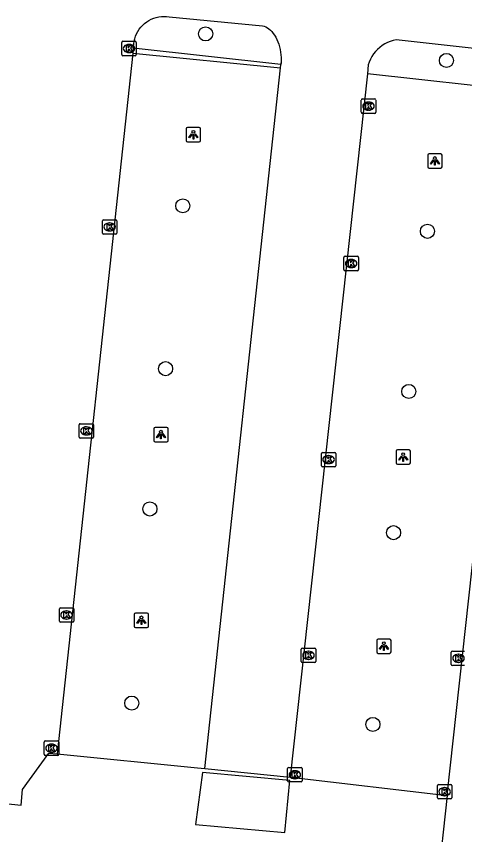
# Model space of a CAD drawing. Extents: x 162186 to 163152, y 385513 to 386513.
# Drawn here: x 162513.7 to 162544.8, y 386358 to 386414.8 of the extents above; entities that cross this region are included whole.
import ezdxf

# ---------------------------------------------------------------- set-up
doc = ezdxf.new("R2010")
doc.units = 0
for name, color, linetype in [('IMGEO_Boom', 7, 'Continuous'), ('IMGEO_Haag', 7, 'Continuous'), ('IMGEO_Kolk', 7, 'Continuous'), ('IMGEO_Lichtpunt', 7, 'Continuous'), ('IMGEO_Parkeervlak_open', 7, 'Continuous'), ('IMGEO_Rijbaan_lokaal_open', 7, 'Continuous'), ('IMGEO_Voetpad_open', 7, 'Continuous')]:
    doc.layers.add(name, color=color, linetype=linetype)

msp = doc.modelspace()

# ---------------------------------------------------------------- linework, layer by layer
at = {"layer": 'IMGEO_Boom'}
for centre in [(162526.842, 386413.624), (162543.566, 386411.78), (162525.257, 386401.688), (162542.244, 386399.919), (162524.064, 386390.381), (162540.952, 386388.802), (162522.969, 386380.64), (162539.892, 386378.995), (162521.71, 386367.162), (162538.455, 386365.683)]:
    msp.add_circle(centre, 0.489, dxfattribs=at)
at = {"layer": 'IMGEO_Haag'}
for points in [[(162521.792, 386412.299), (162532.038, 386411.269)], [(162532.071, 386411.506), (162532.082, 386411.624)], [(162532.038, 386411.269), (162532.065, 386411.444), (162532.071, 386411.503)], [(162532.071, 386411.503), (162532.071, 386411.506)]]:
    msp.add_lwpolyline(points, dxfattribs=at)
at = {"layer": 'IMGEO_Kolk'}
for p, q in [((162521.025, 386412.185), (162521.025, 386413.037)), ((162521.1, 386413.111), (162521.952, 386413.111)), ((162521.513, 386412.891), (162521.538, 386412.891)), ((162522.026, 386413.037), (162522.026, 386412.185)), ((162521.536, 386412.331), (162521.511, 386412.331)), ((162521.952, 386412.111), (162521.1, 386412.111)), ((162537.654, 386408.184), (162537.654, 386409.036)), ((162537.729, 386409.11), (162538.581, 386409.11)), ((162538.142, 386408.89), (162538.167, 386408.89)), ((162538.655, 386409.036), (162538.655, 386408.184)), ((162538.165, 386408.33), (162538.14, 386408.33)), ((162538.581, 386408.11), (162537.729, 386408.11)), ((162519.678, 386399.796), (162519.678, 386400.648)), ((162519.753, 386400.722), (162520.605, 386400.722)), ((162520.166, 386400.502), (162520.191, 386400.502)), ((162520.679, 386400.648), (162520.679, 386399.796)), ((162520.605, 386399.722), (162519.753, 386399.722)), ((162520.189, 386399.942), (162520.164, 386399.942)), ((162536.449, 386397.257), (162536.449, 386398.109)), ((162536.524, 386398.183), (162537.376, 386398.183)), ((162537.45, 386398.109), (162537.45, 386397.257)), ((162536.96, 386397.403), (162536.935, 386397.403)), ((162536.937, 386397.963), (162536.962, 386397.963)), ((162537.376, 386397.183), (162536.524, 386397.183)), ((162518.064, 386385.636), (162518.064, 386386.488)), ((162518.139, 386386.562), (162518.991, 386386.562)), ((162518.552, 386386.342), (162518.577, 386386.342)), ((162519.065, 386386.488), (162519.065, 386385.636)), ((162518.991, 386385.562), (162518.139, 386385.562)), ((162518.575, 386385.782), (162518.55, 386385.782)), ((162534.879, 386383.642), (162534.879, 386384.494)), ((162534.954, 386384.568), (162535.806, 386384.568)), ((162535.367, 386384.348), (162535.392, 386384.348)), ((162535.88, 386384.494), (162535.88, 386383.642)), ((162535.39, 386383.788), (162535.365, 386383.788)), ((162535.806, 386383.568), (162534.954, 386383.568)), ((162516.685, 386372.852), (162516.685, 386373.704)), ((162516.76, 386373.778), (162517.612, 386373.778)), ((162517.173, 386373.558), (162517.198, 386373.558)), ((162517.686, 386373.704), (162517.686, 386372.852)), ((162517.196, 386372.998), (162517.171, 386372.998)), ((162517.612, 386372.778), (162516.76, 386372.778)), ((162533.487, 386370.052), (162533.487, 386370.904)), ((162533.562, 386370.978), (162534.414, 386370.978)), ((162533.975, 386370.758), (162534, 386370.758)), ((162534.488, 386370.904), (162534.488, 386370.052)), ((162543.976, 386370.771), (162544.828, 386370.771)), ((162533.998, 386370.198), (162533.973, 386370.198)), ((162543.901, 386369.845), (162543.901, 386370.697)), ((162544.389, 386370.551), (162544.414, 386370.551)), ((162534.414, 386369.978), (162533.562, 386369.978)), ((162544.828, 386369.771), (162543.976, 386369.771)), ((162544.412, 386369.991), (162544.387, 386369.991)), ((162515.637, 386363.606), (162515.637, 386364.458)), ((162515.712, 386364.532), (162516.564, 386364.532)), ((162516.638, 386364.458), (162516.638, 386363.606)), ((162516.125, 386364.312), (162516.15, 386364.312)), ((162516.564, 386363.532), (162515.712, 386363.532)), ((162516.148, 386363.752), (162516.123, 386363.752)), ((162532.538, 386361.762), (162532.538, 386362.614)), ((162532.613, 386362.688), (162533.465, 386362.688)), ((162533.026, 386362.468), (162533.051, 386362.468)), ((162533.539, 386362.614), (162533.539, 386361.762)), ((162533.465, 386361.688), (162532.613, 386361.688)), ((162533.049, 386361.908), (162533.024, 386361.908)), ((162542.94, 386360.585), (162542.94, 386361.437)), ((162543.015, 386361.511), (162543.867, 386361.511)), ((162543.428, 386361.291), (162543.453, 386361.291)), ((162543.941, 386361.437), (162543.941, 386360.585)), ((162543.867, 386360.511), (162543.015, 386360.511)), ((162543.451, 386360.731), (162543.426, 386360.731))]:
    msp.add_line(p, q, dxfattribs=at)
for points in [[(162521.025, 386412.185), (162521.025, 386413.037)], [(162521.1, 386413.111), (162521.952, 386413.111)], [(162521.346, 386412.811), (162521.469, 386412.811), (162521.469, 386412.66), (162521.599, 386412.811), (162521.763, 386412.811), (162521.617, 386412.66), (162521.77, 386412.411), (162521.618, 386412.411), (162521.533, 386412.575), (162521.469, 386412.508), (162521.469, 386412.411), (162521.346, 386412.411), (162521.346, 386412.811)], [(162522.026, 386413.037), (162522.026, 386412.185)], [(162521.952, 386412.111), (162521.1, 386412.111)], [(162537.654, 386408.184), (162537.654, 386409.036)], [(162537.729, 386409.11), (162538.581, 386409.11)], [(162537.975, 386408.81), (162538.098, 386408.81), (162538.098, 386408.659), (162538.228, 386408.81), (162538.392, 386408.81), (162538.246, 386408.659), (162538.399, 386408.41), (162538.247, 386408.41), (162538.162, 386408.574), (162538.098, 386408.507), (162538.098, 386408.41), (162537.975, 386408.41), (162537.975, 386408.81)], [(162538.655, 386409.036), (162538.655, 386408.184)], [(162538.581, 386408.11), (162537.729, 386408.11)], [(162519.678, 386399.796), (162519.678, 386400.648)], [(162519.753, 386400.722), (162520.605, 386400.722)], [(162519.999, 386400.422), (162520.122, 386400.422), (162520.122, 386400.271), (162520.252, 386400.422), (162520.416, 386400.422), (162520.27, 386400.271), (162520.423, 386400.022), (162520.271, 386400.022), (162520.186, 386400.186), (162520.122, 386400.119), (162520.122, 386400.022), (162519.999, 386400.022), (162519.999, 386400.422)], [(162520.679, 386400.648), (162520.679, 386399.796)], [(162520.605, 386399.722), (162519.753, 386399.722)], [(162536.449, 386397.257), (162536.449, 386398.109)], [(162536.524, 386398.183), (162537.376, 386398.183)], [(162537.45, 386398.109), (162537.45, 386397.257)], [(162536.77, 386397.883), (162536.893, 386397.883), (162536.893, 386397.732), (162537.023, 386397.883), (162537.187, 386397.883), (162537.041, 386397.732), (162537.194, 386397.483), (162537.042, 386397.483), (162536.957, 386397.647), (162536.893, 386397.58), (162536.893, 386397.483), (162536.77, 386397.483), (162536.77, 386397.883)], [(162537.376, 386397.183), (162536.524, 386397.183)], [(162518.064, 386385.636), (162518.064, 386386.488)], [(162518.139, 386386.562), (162518.991, 386386.562)], [(162518.385, 386386.262), (162518.508, 386386.262), (162518.508, 386386.111), (162518.638, 386386.262), (162518.802, 386386.262), (162518.656, 386386.111), (162518.809, 386385.862), (162518.657, 386385.862), (162518.572, 386386.026), (162518.508, 386385.959), (162518.508, 386385.862), (162518.385, 386385.862), (162518.385, 386386.262)], [(162519.065, 386386.488), (162519.065, 386385.636)], [(162518.991, 386385.562), (162518.139, 386385.562)], [(162534.879, 386383.642), (162534.879, 386384.494)], [(162534.954, 386384.568), (162535.806, 386384.568)], [(162535.88, 386384.494), (162535.88, 386383.642)], [(162535.2, 386384.268), (162535.323, 386384.268), (162535.323, 386384.117), (162535.453, 386384.268), (162535.617, 386384.268), (162535.471, 386384.117), (162535.624, 386383.868), (162535.472, 386383.868), (162535.387, 386384.032), (162535.323, 386383.965), (162535.323, 386383.868), (162535.2, 386383.868), (162535.2, 386384.268)], [(162535.806, 386383.568), (162534.954, 386383.568)], [(162516.685, 386372.852), (162516.685, 386373.704)], [(162516.76, 386373.778), (162517.612, 386373.778)], [(162517.686, 386373.704), (162517.686, 386372.852)], [(162517.006, 386373.478), (162517.129, 386373.478), (162517.129, 386373.327), (162517.259, 386373.478), (162517.423, 386373.478), (162517.277, 386373.327), (162517.43, 386373.078), (162517.278, 386373.078), (162517.193, 386373.242), (162517.129, 386373.175), (162517.129, 386373.078), (162517.006, 386373.078), (162517.006, 386373.478)], [(162517.612, 386372.778), (162516.76, 386372.778)], [(162533.487, 386370.052), (162533.487, 386370.904)], [(162533.562, 386370.978), (162534.414, 386370.978)], [(162534.488, 386370.904), (162534.488, 386370.052)], [(162543.976, 386370.771), (162544.828, 386370.771)], [(162533.808, 386370.678), (162533.931, 386370.678), (162533.931, 386370.527), (162534.061, 386370.678), (162534.225, 386370.678), (162534.079, 386370.527), (162534.232, 386370.278), (162534.08, 386370.278), (162533.995, 386370.442), (162533.931, 386370.375), (162533.931, 386370.278), (162533.808, 386370.278), (162533.808, 386370.678)], [(162543.901, 386369.845), (162543.901, 386370.697)], [(162544.222, 386370.471), (162544.345, 386370.471), (162544.345, 386370.32), (162544.475, 386370.471), (162544.639, 386370.471), (162544.493, 386370.32), (162544.646, 386370.071), (162544.494, 386370.071), (162544.409, 386370.235), (162544.345, 386370.168), (162544.345, 386370.071), (162544.222, 386370.071), (162544.222, 386370.471)], [(162534.414, 386369.978), (162533.562, 386369.978)], [(162544.828, 386369.771), (162543.976, 386369.771)], [(162515.637, 386363.606), (162515.637, 386364.458)], [(162515.712, 386364.532), (162516.564, 386364.532)], [(162516.638, 386364.458), (162516.638, 386363.606)], [(162515.958, 386364.232), (162516.081, 386364.232), (162516.081, 386364.081), (162516.211, 386364.232), (162516.375, 386364.232), (162516.229, 386364.081), (162516.382, 386363.832), (162516.23, 386363.832), (162516.145, 386363.996), (162516.081, 386363.929), (162516.081, 386363.832), (162515.958, 386363.832), (162515.958, 386364.232)], [(162516.564, 386363.532), (162515.712, 386363.532)], [(162532.538, 386361.762), (162532.538, 386362.614)], [(162532.613, 386362.688), (162533.465, 386362.688)], [(162532.859, 386362.388), (162532.982, 386362.388), (162532.982, 386362.237), (162533.112, 386362.388), (162533.276, 386362.388), (162533.13, 386362.237), (162533.283, 386361.988), (162533.131, 386361.988), (162533.046, 386362.152), (162532.982, 386362.085), (162532.982, 386361.988), (162532.859, 386361.988), (162532.859, 386362.388)], [(162533.539, 386362.614), (162533.539, 386361.762)], [(162533.465, 386361.688), (162532.613, 386361.688)], [(162542.94, 386360.585), (162542.94, 386361.437)], [(162543.015, 386361.511), (162543.867, 386361.511)], [(162543.261, 386361.211), (162543.384, 386361.211), (162543.384, 386361.06), (162543.514, 386361.211), (162543.678, 386361.211), (162543.532, 386361.06), (162543.685, 386360.811), (162543.533, 386360.811), (162543.448, 386360.975), (162543.384, 386360.908), (162543.384, 386360.811), (162543.261, 386360.811), (162543.261, 386361.211)], [(162543.941, 386361.437), (162543.941, 386360.585)], [(162543.867, 386360.511), (162543.015, 386360.511)]]:
    msp.add_lwpolyline(points, dxfattribs=at)
for centre, start, end in [((162521.102, 386413.035), 91.552, 178.448), ((162521.102, 386413.035), 91.552, 178.448), ((162521.95, 386413.035), 1.552, 88.448), ((162521.95, 386413.035), 1.552, 88.448), ((162521.102, 386412.187), 181.552, 268.448), ((162521.102, 386412.187), 181.552, 268.448), ((162521.95, 386412.187), 271.552, 358.448), ((162521.95, 386412.187), 271.552, 358.448), ((162537.731, 386409.034), 91.552, 178.448), ((162537.731, 386409.034), 91.552, 178.448), ((162538.579, 386409.034), 1.552, 88.448), ((162538.579, 386409.034), 1.552, 88.448), ((162537.731, 386408.186), 181.552, 268.448), ((162537.731, 386408.186), 181.552, 268.448), ((162538.579, 386408.186), 271.552, 358.448), ((162538.579, 386408.186), 271.552, 358.448), ((162519.755, 386400.646), 91.552, 178.448), ((162519.755, 386400.646), 91.552, 178.448), ((162520.603, 386400.646), 1.552, 88.448), ((162520.603, 386400.646), 1.552, 88.448), ((162519.755, 386399.798), 181.552, 268.448), ((162519.755, 386399.798), 181.552, 268.448), ((162520.603, 386399.798), 271.552, 358.448), ((162520.603, 386399.798), 271.552, 358.448), ((162536.526, 386398.107), 91.552, 178.448), ((162536.526, 386398.107), 91.552, 178.448), ((162537.374, 386398.107), 1.552, 88.448), ((162537.374, 386398.107), 1.552, 88.448), ((162536.526, 386397.259), 181.552, 268.448), ((162536.526, 386397.259), 181.552, 268.448), ((162537.374, 386397.259), 271.552, 358.448), ((162537.374, 386397.259), 271.552, 358.448), ((162518.141, 386386.486), 91.552, 178.448), ((162518.141, 386386.486), 91.552, 178.448), ((162518.989, 386386.486), 1.552, 88.448), ((162518.989, 386386.486), 1.552, 88.448), ((162518.141, 386385.638), 181.552, 268.448), ((162518.141, 386385.638), 181.552, 268.448), ((162518.989, 386385.638), 271.552, 358.448), ((162518.989, 386385.638), 271.552, 358.448), ((162534.956, 386384.492), 91.552, 178.448), ((162534.956, 386384.492), 91.552, 178.448), ((162535.804, 386384.492), 1.552, 88.448), ((162535.804, 386384.492), 1.552, 88.448), ((162534.956, 386383.644), 181.552, 268.448), ((162534.956, 386383.644), 181.552, 268.448), ((162535.804, 386383.644), 271.552, 358.448), ((162535.804, 386383.644), 271.552, 358.448), ((162516.762, 386373.702), 91.552, 178.448), ((162516.762, 386373.702), 91.552, 178.448), ((162517.61, 386373.702), 1.552, 88.448), ((162517.61, 386373.702), 1.552, 88.448), ((162516.762, 386372.854), 181.552, 268.448), ((162516.762, 386372.854), 181.552, 268.448), ((162517.61, 386372.854), 271.552, 358.448), ((162517.61, 386372.854), 271.552, 358.448), ((162533.564, 386370.902), 91.552, 178.448), ((162533.564, 386370.902), 91.552, 178.448), ((162534.412, 386370.902), 1.552, 88.448), ((162534.412, 386370.902), 1.552, 88.448), ((162543.978, 386370.695), 91.552, 178.448), ((162543.978, 386370.695), 91.552, 178.448), ((162533.564, 386370.054), 181.552, 268.448), ((162533.564, 386370.054), 181.552, 268.448), ((162534.412, 386370.054), 271.552, 358.448), ((162534.412, 386370.054), 271.552, 358.448), ((162543.978, 386369.847), 181.552, 268.448), ((162543.978, 386369.847), 181.552, 268.448), ((162515.714, 386364.456), 91.552, 178.448), ((162515.714, 386364.456), 91.552, 178.448), ((162516.562, 386364.456), 1.552, 88.448), ((162516.562, 386364.456), 1.552, 88.448), ((162515.714, 386363.608), 181.552, 268.448), ((162515.714, 386363.608), 181.552, 268.448), ((162516.562, 386363.608), 271.552, 358.448), ((162516.562, 386363.608), 271.552, 358.448), ((162532.615, 386362.612), 91.552, 178.448), ((162532.615, 386362.612), 91.552, 178.448), ((162533.463, 386362.612), 1.552, 88.448), ((162533.463, 386362.612), 1.552, 88.448), ((162532.615, 386361.764), 181.552, 268.448), ((162532.615, 386361.764), 181.552, 268.448), ((162533.463, 386361.764), 271.552, 358.448), ((162533.463, 386361.764), 271.552, 358.448), ((162543.017, 386361.435), 91.552, 178.448), ((162543.017, 386361.435), 91.552, 178.448), ((162543.865, 386361.435), 1.552, 88.448), ((162543.865, 386361.435), 1.552, 88.448), ((162543.017, 386360.587), 181.552, 268.448), ((162543.017, 386360.587), 181.552, 268.448), ((162543.865, 386360.587), 271.552, 358.448), ((162543.865, 386360.587), 271.552, 358.448)]:
    msp.add_arc(centre, 0.0765, start, end, dxfattribs=at)
for centre, major_axis, ratio, start_param, end_param in [((162521.512, 386412.611), (-0.387, 0.002), 0.722429, 4.712389, 7.853982), ((162521.537, 386412.611), (-0.39, 0.002), 0.717154, 1.570796, 4.712389), ((162538.141, 386408.61), (-0.387, 0.002), 0.722429, 4.712389, 7.853982), ((162538.166, 386408.61), (-0.39, 0.002), 0.717154, 1.570796, 4.712389), ((162520.165, 386400.222), (-0.387, 0.002), 0.722429, 4.712389, 7.853982), ((162520.19, 386400.222), (-0.39, 0.002), 0.717154, 1.570796, 4.712389), ((162536.936, 386397.683), (-0.387, 0.002), 0.722429, 4.712389, 7.853982), ((162536.961, 386397.683), (-0.39, 0.002), 0.717154, 1.570796, 4.712389), ((162518.551, 386386.062), (-0.387, 0.002), 0.722429, 4.712389, 7.853982), ((162518.576, 386386.062), (-0.39, 0.002), 0.717154, 1.570796, 4.712389), ((162535.366, 386384.068), (-0.387, 0.002), 0.722429, 4.712389, 7.853982), ((162535.391, 386384.068), (-0.39, 0.002), 0.717154, 1.570796, 4.712389), ((162517.172, 386373.278), (-0.387, 0.002), 0.722429, 4.712389, 7.853982), ((162517.197, 386373.278), (-0.39, 0.002), 0.717154, 1.570796, 4.712389), ((162533.974, 386370.478), (-0.387, 0.002), 0.722429, 4.712389, 7.853982), ((162533.999, 386370.478), (-0.39, 0.002), 0.717154, 1.570796, 4.712389), ((162544.388, 386370.271), (-0.387, 0.002), 0.722429, 4.712389, 7.853982), ((162544.413, 386370.271), (-0.39, 0.002), 0.717154, 1.570796, 4.712389), ((162516.124, 386364.032), (-0.387, 0.002), 0.722429, 4.712389, 7.853982), ((162516.149, 386364.032), (-0.39, 0.002), 0.717154, 1.570796, 4.712389), ((162533.025, 386362.188), (-0.387, 0.002), 0.722429, 4.712389, 7.853982), ((162533.05, 386362.188), (-0.39, 0.002), 0.717154, 1.570796, 4.712389), ((162543.427, 386361.011), (-0.387, 0.002), 0.722429, 4.712389, 7.853982), ((162543.452, 386361.011), (-0.39, 0.002), 0.717154, 1.570796, 4.712389)]:
    msp.add_ellipse(centre, major_axis=major_axis, ratio=ratio, start_param=start_param, end_param=end_param, dxfattribs=at)
at = {"layer": 'IMGEO_Lichtpunt'}
for p, q in [((162526.398, 386407.122), (162525.59, 386407.122)), ((162526.398, 386407.122), (162525.59, 386407.122)), ((162525.496, 386407.027), (162525.496, 386406.22)), ((162525.496, 386407.027), (162525.496, 386406.22)), ((162526.492, 386406.22), (162526.492, 386407.027)), ((162526.492, 386406.22), (162526.492, 386407.027)), ((162525.59, 386406.126), (162526.398, 386406.126)), ((162525.59, 386406.126), (162526.398, 386406.126)), ((162542.264, 386405.21), (162542.264, 386404.403)), ((162542.264, 386405.21), (162542.264, 386404.403)), ((162543.166, 386405.305), (162542.358, 386405.305)), ((162543.166, 386405.305), (162542.358, 386405.305)), ((162543.26, 386404.403), (162543.26, 386405.21)), ((162543.26, 386404.403), (162543.26, 386405.21)), ((162542.358, 386404.309), (162543.166, 386404.309)), ((162542.358, 386404.309), (162543.166, 386404.309)), ((162523.242, 386386.208), (162523.242, 386385.401)), ((162523.242, 386386.208), (162523.242, 386385.401)), ((162524.144, 386386.303), (162523.336, 386386.303)), ((162524.144, 386386.303), (162523.336, 386386.303)), ((162524.238, 386385.401), (162524.238, 386386.208)), ((162524.238, 386385.401), (162524.238, 386386.208)), ((162523.336, 386385.307), (162524.144, 386385.307)), ((162523.336, 386385.307), (162524.144, 386385.307)), ((162540.063, 386384.652), (162540.063, 386383.845)), ((162540.063, 386384.652), (162540.063, 386383.845)), ((162540.965, 386384.747), (162540.157, 386384.747)), ((162540.965, 386384.747), (162540.157, 386384.747)), ((162541.059, 386383.845), (162541.059, 386384.652)), ((162541.059, 386383.845), (162541.059, 386384.652)), ((162540.157, 386383.751), (162540.965, 386383.751)), ((162540.157, 386383.751), (162540.965, 386383.751)), ((162521.88, 386373.314), (162521.88, 386372.507)), ((162521.88, 386373.314), (162521.88, 386372.507)), ((162522.782, 386373.409), (162521.974, 386373.409)), ((162522.782, 386373.409), (162521.974, 386373.409)), ((162522.876, 386372.507), (162522.876, 386373.314)), ((162522.876, 386372.507), (162522.876, 386373.314)), ((162521.974, 386372.413), (162522.782, 386372.413)), ((162521.974, 386372.413), (162522.782, 386372.413)), ((162538.721, 386371.517), (162538.721, 386370.71)), ((162538.721, 386371.517), (162538.721, 386370.71)), ((162539.623, 386371.612), (162538.815, 386371.612)), ((162539.623, 386371.612), (162538.815, 386371.612)), ((162539.717, 386370.71), (162539.717, 386371.517)), ((162539.717, 386370.71), (162539.717, 386371.517)), ((162538.815, 386370.616), (162539.623, 386370.616)), ((162538.815, 386370.616), (162539.623, 386370.616))]:
    msp.add_line(p, q, dxfattribs=at)
for points in [[(162525.87, 386406.691), (162525.909, 386406.663), (162525.721, 386406.401), (162525.683, 386406.428), (162525.87, 386406.691)], [(162525.972, 386406.643), (162526.019, 386406.643), (162526.019, 386406.321), (162525.972, 386406.321), (162525.972, 386406.643)], [(162526.082, 386406.663), (162526.12, 386406.69), (162526.307, 386406.428), (162526.268, 386406.4), (162526.082, 386406.663)], [(162542.638, 386404.874), (162542.677, 386404.846), (162542.489, 386404.584), (162542.451, 386404.611), (162542.638, 386404.874)], [(162542.74, 386404.826), (162542.787, 386404.826), (162542.787, 386404.504), (162542.74, 386404.504), (162542.74, 386404.826)], [(162542.85, 386404.846), (162542.888, 386404.873), (162543.075, 386404.611), (162543.036, 386404.583), (162542.85, 386404.846)], [(162523.616, 386385.872), (162523.655, 386385.844), (162523.467, 386385.582), (162523.429, 386385.609), (162523.616, 386385.872)], [(162523.718, 386385.824), (162523.765, 386385.824), (162523.765, 386385.502), (162523.718, 386385.502), (162523.718, 386385.824)], [(162523.828, 386385.844), (162523.866, 386385.871), (162524.053, 386385.609), (162524.014, 386385.581), (162523.828, 386385.844)], [(162540.437, 386384.316), (162540.476, 386384.288), (162540.288, 386384.026), (162540.25, 386384.053), (162540.437, 386384.316)], [(162540.539, 386384.268), (162540.586, 386384.268), (162540.586, 386383.946), (162540.539, 386383.946), (162540.539, 386384.268)], [(162540.649, 386384.288), (162540.687, 386384.315), (162540.874, 386384.053), (162540.835, 386384.025), (162540.649, 386384.288)], [(162522.254, 386372.978), (162522.293, 386372.95), (162522.105, 386372.688), (162522.067, 386372.715), (162522.254, 386372.978)], [(162522.466, 386372.95), (162522.504, 386372.977), (162522.691, 386372.715), (162522.652, 386372.687), (162522.466, 386372.95)], [(162522.356, 386372.93), (162522.403, 386372.93), (162522.403, 386372.608), (162522.356, 386372.608), (162522.356, 386372.93)], [(162539.095, 386371.181), (162539.134, 386371.153), (162538.946, 386370.891), (162538.908, 386370.918), (162539.095, 386371.181)], [(162539.197, 386371.133), (162539.244, 386371.133), (162539.244, 386370.811), (162539.197, 386370.811), (162539.197, 386371.133)], [(162539.307, 386371.153), (162539.345, 386371.18), (162539.532, 386370.918), (162539.493, 386370.89), (162539.307, 386371.153)]]:
    msp.add_lwpolyline(points, dxfattribs=at)
for centre in [(162525.995, 386406.825), (162542.763, 386405.008), (162523.741, 386386.006), (162540.562, 386384.45), (162522.379, 386373.112), (162539.22, 386371.315)]:
    msp.add_circle(centre, 0.0994, dxfattribs=at)
for centre, start, end in [((162525.59, 386407.027), 90, 180), ((162525.59, 386407.027), 90, 180), ((162526.398, 386407.027), 0, 90), ((162526.398, 386407.027), 0, 90), ((162525.59, 386406.22), 180, 270), ((162525.59, 386406.22), 180, 270), ((162526.398, 386406.22), 270, 0), ((162526.398, 386406.22), 270, 360), ((162542.358, 386405.21), 90, 180), ((162542.358, 386405.21), 90, 180), ((162543.166, 386405.21), 0, 90), ((162543.166, 386405.21), 0, 90), ((162542.358, 386404.403), 180, 270), ((162542.358, 386404.403), 180, 270), ((162543.166, 386404.403), 270, 0), ((162543.166, 386404.403), 270, 360), ((162523.336, 386386.208), 90, 180), ((162523.336, 386386.208), 90, 180), ((162524.144, 386386.208), 0, 90), ((162524.144, 386386.208), 0, 90), ((162523.336, 386385.401), 180, 270), ((162523.336, 386385.401), 180, 270), ((162524.144, 386385.401), 270, 0), ((162524.144, 386385.401), 270, 360), ((162540.157, 386384.652), 90, 180), ((162540.157, 386384.652), 90, 180), ((162540.965, 386384.652), 0, 90), ((162540.965, 386384.652), 0, 90), ((162540.157, 386383.845), 180, 270), ((162540.157, 386383.845), 180, 270), ((162540.965, 386383.845), 270, 0), ((162540.965, 386383.845), 270, 360), ((162521.974, 386373.314), 90, 180), ((162521.974, 386373.314), 90, 180), ((162522.782, 386373.314), 0, 90), ((162522.782, 386373.314), 0, 90), ((162521.974, 386372.507), 180, 270), ((162521.974, 386372.507), 180, 270), ((162522.782, 386372.507), 270, 0), ((162522.782, 386372.507), 270, 360), ((162538.815, 386371.517), 90, 180), ((162538.815, 386371.517), 90, 180), ((162539.623, 386371.517), 0, 90), ((162539.623, 386371.517), 0, 90), ((162538.815, 386370.71), 180, 270), ((162538.815, 386370.71), 180, 270), ((162539.623, 386370.71), 270, 0), ((162539.623, 386370.71), 270, 360)]:
    msp.add_arc(centre, 0.0946, start, end, dxfattribs=at)
at = {"layer": 'IMGEO_Parkeervlak_open'}
for points in [[(162532.071, 386411.506), (162521.821, 386412.634)], [(162532.071, 386411.506), (162532.071, 386411.506)], [(162548.989, 386409.64), (162538.075, 386410.846)]]:
    msp.add_lwpolyline(points, dxfattribs=at)
at = {"layer": 'IMGEO_Rijbaan_lokaal_open'}
for points in [[(162521.821, 386412.634), (162521.846, 386412.93), (162521.874, 386413.111), (162521.917, 386413.288), (162521.975, 386413.461), (162522.047, 386413.629), (162522.133, 386413.79), (162522.233, 386413.943), (162522.345, 386414.087), (162522.47, 386414.221), (162522.605, 386414.344), (162522.75, 386414.455), (162522.904, 386414.553), (162523.066, 386414.638), (162523.234, 386414.709), (162523.408, 386414.765), (162523.586, 386414.806), (162523.767, 386414.832), (162523.949, 386414.843), (162524.132, 386414.837), (162524.313, 386414.817), (162530.793, 386414.194), (162530.907, 386414.164), (162531.02, 386414.118), (162531.131, 386414.056), (162531.24, 386413.979), (162531.346, 386413.887), (162531.447, 386413.782), (162531.543, 386413.663), (162531.633, 386413.532), (162531.717, 386413.389), (162531.793, 386413.237), (162531.862, 386413.076), (162531.922, 386412.907), (162531.974, 386412.731), (162532.016, 386412.551), (162532.049, 386412.367), (162532.072, 386412.181), (162532.085, 386411.994), (162532.088, 386411.808), (162532.082, 386411.624)], [(162547.58, 386412.372), (162540.07, 386413.207), (162539.864, 386413.164), (162539.662, 386413.102), (162539.466, 386413.024), (162539.278, 386412.928), (162539.098, 386412.817), (162538.93, 386412.691), (162538.773, 386412.55), (162538.628, 386412.396), (162538.498, 386412.23), (162538.382, 386412.053), (162538.283, 386411.867), (162538.2, 386411.674), (162538.134, 386411.473), (162538.075, 386410.846)], [(162521.792, 386412.299), (162516.532, 386363.632)], [(162521.821, 386412.634), (162521.792, 386412.299)], [(162532.082, 386411.624), (162532.071, 386411.506)], [(162526.779, 386362.611), (162532.038, 386411.269)], [(162532.038, 386411.269), (162532.071, 386411.503)], [(162532.071, 386411.503), (162532.071, 386411.506)], [(162538.075, 386410.846), (162532.715, 386362.026)], [(162543.625, 386360.744), (162548.989, 386409.64)], [(162509.508, 386364.554), (162509.738, 386364.53), (162510.606, 386361.402), (162510.466, 386360.448), (162514.027, 386360.085), (162514.116, 386361.156), (162515.95, 386363.69), (162516.532, 386363.632)], [(162526.779, 386362.611), (162532.715, 386362.026)], [(162543.625, 386360.744), (162542.267, 386348.422)]]:
    msp.add_lwpolyline(points, dxfattribs=at)
at = {"layer": 'IMGEO_Voetpad_open'}
for points in [[(162516.532, 386363.632), (162526.277, 386362.661), (162526.779, 386362.611)], [(162526.629, 386362.335), (162526.15, 386358.73), (162532.346, 386358.181), (162532.69, 386361.782), (162526.629, 386362.335)], [(162532.715, 386362.026), (162532.943, 386362.003), (162543.625, 386360.744)]]:
    msp.add_lwpolyline(points, dxfattribs=at)

doc.saveas('drawing.dxf')
